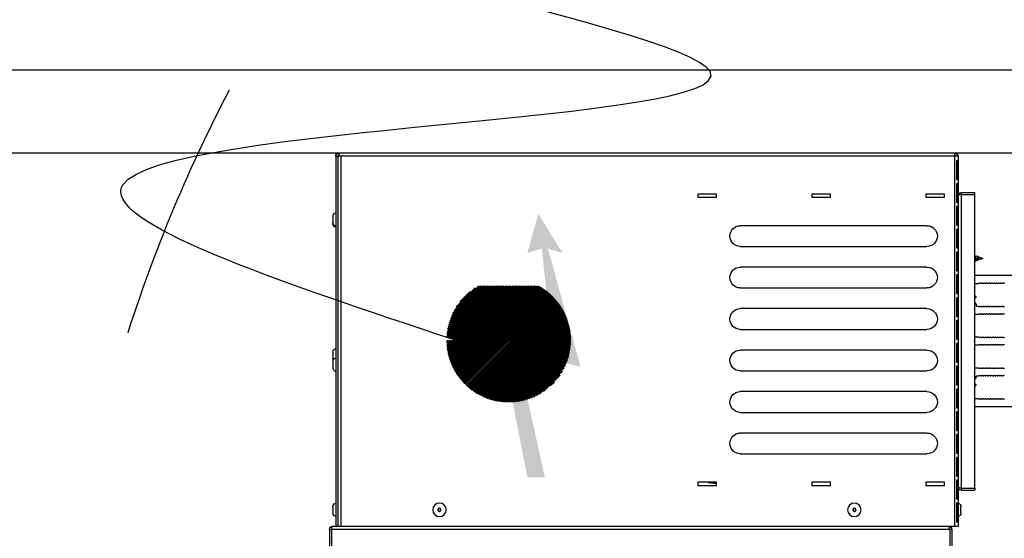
# Model space of a CAD drawing. Header units: millimetres. Extents: x -165365 to -33565, y 7406 to 103342.
# Tile 295 of 352: x -75398 to -74923, y 75806 to 76057. Entities that reach past the tile are written whole.
import ezdxf

# ---------------------------------------------------------------- set-up
doc = ezdxf.new("R2010")
doc.units = ezdxf.units.MM
doc.header["$MEASUREMENT"] = 0
doc.linetypes.add('DASHDOT', pattern=[1, 0.5, -0.25, 0, -0.25])
for name, color, linetype in [('02___PRT_ALL_AXES', 7, 'Continuous'), ('ELEK GNIAZDA', 234, 'Continuous'), ('IPHandle', 7, 'Continuous')]:
    doc.layers.add(name, color=color, linetype=linetype)
doc.styles.add('Arial', font='arial.ttf')

# ---------------------------------------------------------------- blocks, each defined once
blk = doc.blocks.new('AVS_IPMC2_RL_2_t')
at = {"color": 7, "linetype": 'DASHDOT', "ltscale": 10}
blk.add_arc((-1.523, 1.523), 28.963, 273.0137, 356.9863, dxfattribs=at)
blk = doc.blocks.new('A$C67D5D007')
at = {"layer": 'IPHandle', "xscale": 25.4, "yscale": 25.4}
blk.add_blockref('AVS_IPMC2_RL_2_t', (3979.034, 695.96), dxfattribs=at)
blk = doc.blocks.new('VVS075_H_eh_t')
at = {"linetype": 'Continuous', "lineweight": 0}
blk.add_hatch(color=1, dxfattribs=at).paths.add_polyline_path([(87.42, 95.4), (118.07, 103.06), (102.32, 46.01), (109.34, 48.14), (97.66, 29.24), (92.4, 48.14), (99.42, 46.01), (104.12, 92.45), (78.07, 83.2), (92.42, 156.28), (100.8, 156.28)])
at = {"color": 7, "linetype": 'Continuous'}
for p, q in [((-2.96, 181.5), (-2.96, 190)), ((-1.96, 181.5), (-1.96, 190)), ((296.04, 181.5), (296.04, 190)), ((297.04, 181.5), (297.04, 190)), ((-2.96, 181.5), (-1.96, 181.5)), ((296.04, 181.5), (-1.96, 181.5)), ((-1.96, 181.5), (-1.92, 181.32)), ((296.04, 181.5), (296, 181.32)), ((297.04, 181.5), (296.04, 181.5)), ((300.04, 180), (-1.46, 180)), ((0.04, 1.5), (0.04, 180)), ((1.04, 1.5), (1.04, 180)), ((2.54, 1.5), (2.54, 180)), ((298.54, 180), (298.54, 0)), ((299.31, 168.75), (299.31, 177.75)), ((299.31, 177.75), (299.83, 177.75)), ((299.83, 177.75), (299.83, 168.75)), ((300.04, 1.5), (300.04, 180)), ((-1.34, 170.5), (-1.34, 173.5)), ((301.42, 173.5), (301.42, 170.5)), ((299.83, 168.75), (299.31, 168.75)), ((299.31, 157.75), (299.31, 166.75)), ((299.31, 166.75), (299.83, 166.75)), ((299.83, 166.75), (299.83, 157.75)), ((301.54, 161.5), (301.54, 162.5)), ((301.54, 162.5), (308.04, 162.5)), ((301.54, 20), (301.54, 161.5)), ((301.54, 161.5), (308.04, 161.5)), ((308.04, 161.5), (308.04, 162.5)), ((308.04, 161.5), (308.04, 20)), ((174.54, 158.75), (174.54, 160.25)), ((174.54, 160.25), (183.54, 160.25)), ((183.54, 158.75), (174.54, 158.75)), ((183.54, 159.5), (179.58, 159)), ((183.54, 160.25), (183.54, 158.75)), ((229.54, 158.75), (229.54, 160.25)), ((229.54, 160.25), (238.54, 160.25)), ((238.54, 158.75), (229.54, 158.75)), ((238.54, 160.25), (238.54, 158.75)), ((284.54, 158.75), (284.54, 160.25)), ((284.54, 160.25), (293.54, 160.25)), ((293.54, 158.75), (284.54, 158.75)), ((293.54, 160.25), (293.54, 158.75)), ((299.83, 157.75), (299.31, 157.75)), ((299.31, 146.75), (299.31, 155.75)), ((299.31, 155.75), (299.83, 155.75)), ((299.83, 155.75), (299.83, 146.75)), ((195.04, 145), (285.04, 145)), ((299.83, 146.75), (299.31, 146.75)), ((299.31, 135.75), (299.31, 144.75)), ((299.31, 144.75), (299.83, 144.75)), ((299.83, 144.75), (299.83, 135.75)), ((285.04, 135), (195.04, 135)), ((299.83, 135.75), (299.31, 135.75)), ((299.31, 124.75), (299.31, 133.75)), ((299.31, 133.75), (299.83, 133.75)), ((299.83, 133.75), (299.83, 124.75)), ((195.04, 125), (285.04, 125)), ((299.83, 124.75), (299.31, 124.75)), ((299.31, 113.75), (299.31, 122.75)), ((299.31, 122.75), (299.83, 122.75)), ((299.83, 122.75), (299.83, 113.75)), ((346.04, 122.35), (308.04, 122.35)), ((285.04, 115), (195.04, 115)), ((308.04, 118.35), (309.88, 118.35)), ((299.83, 113.75), (299.31, 113.75)), ((299.31, 102.75), (299.31, 111.75)), ((299.31, 111.75), (299.83, 111.75)), ((299.83, 111.75), (299.83, 102.75)), ((308.44, 111.45), (308.04, 111.45)), ((195.04, 105), (285.04, 105)), ((308.76, 108.32), (308.04, 109.04)), ((308.83, 108.15), (308.83, 107.5)), ((310.04, 107.5), (308.83, 107.5)), ((311.19, 107.5), (311.01, 107.5)), ((312.34, 107.5), (312.16, 107.5)), ((313.49, 107.5), (313.31, 107.5)), ((314.64, 107.5), (314.46, 107.5)), ((315.79, 107.5), (315.61, 107.5)), ((316.94, 107.5), (316.76, 107.5)), ((318.09, 107.5), (317.91, 107.5)), ((319.24, 107.5), (319.06, 107.5)), ((320.39, 107.5), (320.21, 107.5)), ((321.54, 107.5), (321.36, 107.5)), ((-1.34, 100.5), (-1.34, 103.5)), ((299.83, 102.75), (299.31, 102.75)), ((299.31, 91.75), (299.31, 100.75)), ((299.31, 100.75), (299.83, 100.75)), ((299.83, 100.75), (299.83, 91.75)), ((308.04, 103.5), (309.88, 103.5)), ((-1.34, 96), (-1.34, 99)), ((285.04, 95), (195.04, 95)), ((299.83, 91.75), (299.31, 91.75)), ((309.88, 92.65), (308.04, 92.65)), ((299.31, 80.75), (299.31, 89.75)), ((299.31, 89.75), (299.83, 89.75)), ((299.83, 89.75), (299.83, 80.75)), ((308.04, 88.65), (309.88, 88.65)), ((195.04, 85), (285.04, 85)), ((299.83, 80.75), (299.31, 80.75)), ((299.31, 69.75), (299.31, 78.75)), ((299.31, 78.75), (299.83, 78.75)), ((299.83, 78.75), (299.83, 69.75)), ((309.88, 77.8), (308.04, 77.8)), ((285.04, 75), (195.04, 75)), ((308.04, 72.16), (308.83, 72.95)), ((308.83, 72.95), (308.83, 73.8)), ((308.83, 73.8), (309.88, 73.8)), ((299.83, 69.75), (299.31, 69.75)), ((299.31, 58.75), (299.31, 67.75)), ((299.31, 67.75), (299.83, 67.75)), ((299.83, 67.75), (299.83, 58.75)), ((308.44, 69.75), (308.04, 69.75)), ((195.04, 65), (285.04, 65)), ((309.88, 62.95), (308.04, 62.95)), ((299.83, 58.75), (299.31, 58.75)), ((308.04, 58.85), (346.04, 58.85)), ((285.04, 55), (195.04, 55)), ((299.31, 47.75), (299.31, 56.75)), ((299.31, 56.75), (299.83, 56.75)), ((299.83, 56.75), (299.83, 47.75)), ((299.83, 47.75), (299.31, 47.75)), ((308.33, 52), (308.04, 52)), ((308.09, 49.41), (308.17, 49.54)), ((308.17, 49.54), (308.21, 49.61)), ((308.17, 49.61), (308.77, 49.61)), ((308.29, 52), (308.29, 52)), ((308.29, 52), (308.29, 52)), ((308.81, 51.88), (308.35, 52.04)), ((308.77, 49.61), (308.78, 49.61)), ((309.59, 49.89), (308.78, 49.61)), ((308.94, 51.72), (308.89, 51.8)), ((309.01, 51.61), (308.94, 51.72)), ((309.49, 51.64), (308.99, 51.64)), ((309.05, 51.54), (309.01, 51.61)), ((309.49, 51.64), (309.51, 51.64)), ((310.37, 51.33), (309.51, 51.64)), ((309.7, 50.12), (310.23, 50.12)), ((311.16, 50.44), (310.27, 50.13)), ((310.97, 51.12), (310.57, 51.12)), ((312.04, 50.75), (311.02, 51.11)), ((311.15, 50.63), (311.64, 50.63)), ((311.21, 50.46), (311.73, 50.64)), ((311.21, 50.46), (311.3, 50.63)), ((312.04, 50.75), (311.77, 50.66)), ((195.04, 45), (285.04, 45)), ((299.31, 36.75), (299.31, 45.75)), ((299.31, 45.75), (299.83, 45.75)), ((299.83, 45.75), (299.83, 36.75)), ((-1.34, 30.5), (-1.34, 34)), ((285.04, 35), (195.04, 35)), ((299.83, 36.75), (299.31, 36.75)), ((299.31, 25.75), (299.31, 34.75)), ((299.31, 34.75), (299.83, 34.75)), ((299.83, 34.75), (299.83, 25.75)), ((299.83, 25.75), (299.31, 25.75)), ((299.31, 14.75), (299.31, 23.75)), ((299.31, 23.75), (299.83, 23.75)), ((299.83, 23.75), (299.83, 14.75)), ((174.54, 19.75), (174.54, 21.25)), ((174.54, 21.25), (183.54, 21.25)), ((183.54, 19.75), (174.54, 19.75)), ((183.54, 21.25), (183.54, 19.75)), ((229.54, 19.75), (229.54, 21.25)), ((229.54, 21.25), (238.54, 21.25)), ((238.54, 19.75), (229.54, 19.75)), ((238.54, 21.25), (238.54, 19.75)), ((284.54, 19.75), (284.54, 21.25)), ((284.54, 21.25), (293.54, 21.25)), ((293.54, 19.75), (284.54, 19.75)), ((293.54, 21.25), (293.54, 19.75)), ((301.54, 20), (301.54, 19)), ((301.54, 20), (308.04, 20)), ((301.54, 19), (308.04, 19)), ((308.04, 20), (308.04, 19)), ((299.83, 14.75), (299.31, 14.75)), ((299.31, 3.75), (299.31, 12.75)), ((299.31, 12.75), (299.83, 12.75)), ((299.83, 12.75), (299.83, 3.75)), ((0.04, 1.5), (1.04, 1.5)), ((300.04, 1.5), (1.04, 1.5)), ((1.54, 0), (1.54, 1.5)), ((298.54, 0), (1.54, 0)), ((299.83, 3.75), (299.31, 3.75))]:
    blk.add_line(p, q, dxfattribs=at)
for points in [[(309.05, 51.54), (309.07, 51.5), (309.1, 51.45), (309.13, 51.39), (309.15, 51.32), (309.18, 51.25), (309.21, 51.17), (309.23, 51.09), (309.26, 51.01)], [(309.26, 51.01), (309.31, 50.84), (309.34, 50.76), (309.37, 50.68), (309.39, 50.6), (309.42, 50.53), (309.44, 50.46), (309.47, 50.4), (309.5, 50.34), (309.52, 50.28), (309.55, 50.24), (309.58, 50.2), (309.6, 50.17), (309.63, 50.15), (309.66, 50.13), (309.68, 50.12), (309.7, 50.12)], [(309.69, 49.99), (309.74, 50.07), (309.78, 50.12)], [(310.72, 50.93), (310.7, 50.95), (310.66, 51.01), (310.61, 51.06), (310.57, 51.12)]]:
    blk.add_lwpolyline(points, dxfattribs=at)
for centre, radius in [((50.04, 172), 3.25), ((50.04, 172), 0.8), ((50.04, 172), 0.7), ((250.04, 172), 3.25), ((250.04, 172), 0.8), ((250.04, 172), 0.7)]:
    blk.add_circle(centre, radius, dxfattribs=at)
for centre, radius, start, end in [((-1.46, 181.5), 1.5, 180, 270), ((295.54, 181.5), 1.5, 270, 0), ((0.46, 173.5), 1.8, 103.5362, 180), ((299.62, 173.5), 1.8, 0, 76.4638), ((0.46, 170.5), 1.8, 180, 256.4638), ((299.62, 170.5), 1.8, 283.5362, 0), ((301.54, 161), 1.5, 90, 180), ((195.04, 140), 5, 90, 270), ((285.04, 140), 5, 270, 90), ((195.04, 120), 5, 90, 270), ((285.04, 120), 5, 270, 90), ((310.44, 118.35), 0.4, 19.4712, 160.5288), ((311.59, 118.35), 0.4, 19.4712, 160.5288), ((312.74, 118.35), 0.4, 19.4712, 160.5288), ((313.89, 118.35), 0.4, 19.4712, 160.5288), ((315.04, 118.35), 0.4, 19.4712, 160.5288), ((316.19, 118.35), 0.4, 19.4712, 160.5288), ((317.34, 118.35), 0.4, 19.4712, 160.5288), ((318.49, 118.35), 0.4, 19.4712, 160.5288), ((319.64, 118.35), 0.4, 19.4712, 160.5288), ((320.79, 118.35), 0.4, 19.4712, 160.5288), ((321.94, 118.35), 0.4, 19.4712, 160.5288), ((309.88, 118.55), 0.2, 270, 340.5288), ((311.01, 118.55), 0.2, 199.4712, 275.3215), ((311.03, 118.55), 0.2, 270, 340.5288), ((312.16, 118.55), 0.2, 199.4712, 275.3215), ((312.18, 118.55), 0.2, 270, 340.5288), ((313.31, 118.55), 0.2, 199.4712, 275.3215), ((313.33, 118.55), 0.2, 270, 340.5288), ((314.46, 118.55), 0.2, 199.4712, 275.3215), ((314.48, 118.55), 0.2, 270, 340.5288), ((315.61, 118.55), 0.2, 199.4712, 275.3215), ((315.63, 118.55), 0.2, 270, 340.5288), ((316.76, 118.55), 0.2, 199.4712, 275.3215), ((316.78, 118.55), 0.2, 270, 340.5288), ((317.91, 118.55), 0.2, 199.4712, 275.3215), ((317.93, 118.55), 0.2, 270, 340.5288), ((319.06, 118.55), 0.2, 199.4712, 275.3215), ((319.08, 118.55), 0.2, 270, 340.5288), ((320.21, 118.55), 0.2, 199.4712, 275.3215), ((320.23, 118.55), 0.2, 270, 340.5288), ((321.36, 118.55), 0.2, 199.4712, 275.3215), ((321.38, 118.55), 0.2, 270, 340.5288), ((306.04, 110.35), 3, 29.4004, 48.0851), ((308.44, 111.7), 0.25, 270, 29.4004), ((0.46, 103.5), 1.8, 103.5362, 180), ((195.04, 100), 5, 90, 270), ((285.04, 100), 5, 270, 90), ((308.58, 108.15), 0.25, 0, 45), ((310.44, 107.5), 0.4, 180, 340.5288), ((311.01, 107.3), 0.2, 90, 160.5288), ((311.59, 107.5), 0.4, 180, 340.5288), ((312.16, 107.3), 0.2, 90, 160.5288), ((312.74, 107.5), 0.4, 180, 340.5288), ((313.31, 107.3), 0.2, 90, 160.5288), ((313.89, 107.5), 0.4, 180, 340.5288), ((314.46, 107.3), 0.2, 90, 160.5288), ((315.04, 107.5), 0.4, 180, 340.5288), ((315.61, 107.3), 0.2, 90, 160.5288), ((316.19, 107.5), 0.4, 180, 340.5288), ((316.76, 107.3), 0.2, 90, 160.5288), ((317.34, 107.5), 0.4, 180, 340.5288), ((317.91, 107.3), 0.2, 90, 160.5288), ((318.49, 107.5), 0.4, 180, 340.5288), ((319.06, 107.3), 0.2, 90, 160.5288), ((319.64, 107.5), 0.4, 180, 340.5288), ((320.21, 107.3), 0.2, 90, 160.5288), ((320.79, 107.5), 0.4, 180, 340.5288), ((321.36, 107.3), 0.2, 90, 160.5288), ((321.94, 107.5), 0.4, 180, 340.5288), ((0.46, 100.5), 1.8, 180, 256.4638), ((0.46, 99), 1.8, 155.3554, 180), ((309.88, 103.7), 0.2, 270, 340.5288), ((310.44, 103.5), 0.4, 19.4712, 160.5288), ((311.01, 103.7), 0.2, 199.4712, 275.3215), ((311.03, 103.7), 0.2, 270, 340.5288), ((311.59, 103.5), 0.4, 19.4712, 160.5288), ((312.16, 103.7), 0.2, 199.4712, 275.3215), ((312.18, 103.7), 0.2, 270, 340.5288), ((312.74, 103.5), 0.4, 19.4712, 160.5288), ((313.31, 103.7), 0.2, 199.4712, 275.3215), ((313.33, 103.7), 0.2, 270, 340.5288), ((313.89, 103.5), 0.4, 19.4712, 160.5288), ((314.46, 103.7), 0.2, 199.4712, 275.3215), ((314.48, 103.7), 0.2, 270, 340.5288), ((315.04, 103.5), 0.4, 19.4712, 160.5288), ((315.61, 103.7), 0.2, 199.4712, 275.3215), ((315.63, 103.7), 0.2, 270, 340.5288), ((316.19, 103.5), 0.4, 19.4712, 160.5288), ((316.76, 103.7), 0.2, 199.4712, 275.3215), ((316.78, 103.7), 0.2, 270, 340.5288), ((317.34, 103.5), 0.4, 19.4712, 160.5288), ((317.91, 103.7), 0.2, 199.4712, 275.3215), ((317.93, 103.7), 0.2, 270, 340.5288), ((318.49, 103.5), 0.4, 19.4712, 160.5288), ((319.06, 103.7), 0.2, 199.4712, 275.3215), ((319.08, 103.7), 0.2, 270, 340.5288), ((319.64, 103.5), 0.4, 19.4712, 160.5288), ((320.21, 103.7), 0.2, 199.4712, 275.3215), ((320.23, 103.7), 0.2, 270, 340.5288), ((320.79, 103.5), 0.4, 19.4712, 160.5288), ((321.36, 103.7), 0.2, 199.4712, 275.3215), ((321.38, 103.7), 0.2, 270, 340.5288), ((321.94, 103.5), 0.4, 19.4712, 160.5288), ((0.46, 96), 1.8, 180, 256.4638), ((309.88, 92.45), 0.2, 19.4712, 90), ((310.44, 92.65), 0.4, 199.4712, 340.5288), ((311.01, 92.45), 0.2, 84.6785, 160.5288), ((311.03, 92.45), 0.2, 19.4712, 90), ((311.59, 92.65), 0.4, 199.4712, 340.5288), ((312.16, 92.45), 0.2, 84.6785, 160.5288), ((312.18, 92.45), 0.2, 19.4712, 90), ((312.74, 92.65), 0.4, 199.4712, 340.5288), ((313.31, 92.45), 0.2, 84.6785, 160.5288), ((313.33, 92.45), 0.2, 19.4712, 90), ((313.89, 92.65), 0.4, 199.4712, 340.5288), ((314.46, 92.45), 0.2, 84.6785, 160.5288), ((314.48, 92.45), 0.2, 19.4712, 90), ((315.04, 92.65), 0.4, 199.4712, 340.5288), ((315.61, 92.45), 0.2, 84.6785, 160.5288), ((315.63, 92.45), 0.2, 19.4712, 90), ((316.19, 92.65), 0.4, 199.4712, 340.5288), ((316.76, 92.45), 0.2, 84.6785, 160.5288), ((316.78, 92.45), 0.2, 19.4712, 90), ((317.34, 92.65), 0.4, 199.4712, 340.5288), ((317.91, 92.45), 0.2, 84.6785, 160.5288), ((317.93, 92.45), 0.2, 19.4712, 90), ((318.49, 92.65), 0.4, 199.4712, 340.5288), ((319.06, 92.45), 0.2, 84.6785, 160.5288), ((319.08, 92.45), 0.2, 19.4712, 90), ((319.64, 92.65), 0.4, 199.4712, 340.5288), ((320.21, 92.45), 0.2, 84.6785, 160.5288), ((320.23, 92.45), 0.2, 19.4712, 90), ((320.79, 92.65), 0.4, 199.4712, 340.5288), ((321.36, 92.45), 0.2, 84.6785, 160.5288), ((321.38, 92.45), 0.2, 19.4712, 90), ((321.94, 92.65), 0.4, 199.4712, 340.5288), ((309.88, 88.85), 0.2, 270, 340.5288), ((310.44, 88.65), 0.4, 19.4712, 160.5288), ((311.01, 88.85), 0.2, 199.4712, 275.3215), ((311.03, 88.85), 0.2, 270, 340.5288), ((311.59, 88.65), 0.4, 19.4712, 160.5288), ((312.16, 88.85), 0.2, 199.4712, 275.3215), ((312.18, 88.85), 0.2, 270, 340.5288), ((312.74, 88.65), 0.4, 19.4712, 160.5288), ((313.31, 88.85), 0.2, 199.4712, 275.3215), ((313.33, 88.85), 0.2, 270, 340.5288), ((313.89, 88.65), 0.4, 19.4712, 160.5288), ((314.46, 88.85), 0.2, 199.4712, 275.3215), ((314.48, 88.85), 0.2, 270, 340.5288), ((315.04, 88.65), 0.4, 19.4712, 160.5288), ((315.61, 88.85), 0.2, 199.4712, 275.3215), ((315.63, 88.85), 0.2, 270, 340.5288), ((316.19, 88.65), 0.4, 19.4712, 160.5288), ((316.76, 88.85), 0.2, 199.4712, 275.3215), ((316.78, 88.85), 0.2, 270, 340.5288), ((317.34, 88.65), 0.4, 19.4712, 160.5288), ((317.91, 88.85), 0.2, 199.4712, 275.3215), ((317.93, 88.85), 0.2, 270, 340.5288), ((318.49, 88.65), 0.4, 19.4712, 160.5288), ((319.06, 88.85), 0.2, 199.4712, 275.3215), ((319.08, 88.85), 0.2, 270, 340.5288), ((319.64, 88.65), 0.4, 19.4712, 160.5288), ((320.21, 88.85), 0.2, 199.4712, 275.3215), ((320.23, 88.85), 0.2, 270, 340.5288), ((320.79, 88.65), 0.4, 19.4712, 160.5288), ((321.36, 88.85), 0.2, 199.4712, 275.3215), ((321.38, 88.85), 0.2, 270, 340.5288), ((321.94, 88.65), 0.4, 19.4712, 160.5288), ((195.04, 80), 5, 90, 270), ((285.04, 80), 5, 270, 90), ((309.88, 77.6), 0.2, 19.4712, 90), ((310.44, 77.8), 0.4, 199.4712, 340.5288), ((311.01, 77.6), 0.2, 84.6785, 160.5288), ((311.03, 77.6), 0.2, 19.4712, 90), ((311.59, 77.8), 0.4, 199.4712, 340.5288), ((312.16, 77.6), 0.2, 84.6785, 160.5288), ((312.18, 77.6), 0.2, 19.4712, 90), ((312.74, 77.8), 0.4, 199.4712, 340.5288), ((313.31, 77.6), 0.2, 84.6785, 160.5288), ((313.33, 77.6), 0.2, 19.4712, 90), ((313.89, 77.8), 0.4, 199.4712, 340.5288), ((314.46, 77.6), 0.2, 84.6785, 160.5288), ((314.48, 77.6), 0.2, 19.4712, 90), ((315.04, 77.8), 0.4, 199.4712, 340.5288), ((315.61, 77.6), 0.2, 84.6785, 160.5288), ((315.63, 77.6), 0.2, 19.4712, 90), ((316.19, 77.8), 0.4, 199.4712, 340.5288), ((316.76, 77.6), 0.2, 84.6785, 160.5288), ((316.78, 77.6), 0.2, 19.4712, 90), ((317.34, 77.8), 0.4, 199.4712, 340.5288), ((317.91, 77.6), 0.2, 84.6785, 160.5288), ((317.93, 77.6), 0.2, 19.4712, 90), ((318.49, 77.8), 0.4, 199.4712, 340.5288), ((319.06, 77.6), 0.2, 84.6785, 160.5288), ((319.08, 77.6), 0.2, 19.4712, 90), ((319.64, 77.8), 0.4, 199.4712, 340.5288), ((320.21, 77.6), 0.2, 84.6785, 160.5288), ((320.23, 77.6), 0.2, 19.4712, 90), ((320.79, 77.8), 0.4, 199.4712, 340.5288), ((321.36, 77.6), 0.2, 84.6785, 160.5288), ((321.38, 77.6), 0.2, 19.4712, 90), ((321.94, 77.8), 0.4, 199.4712, 340.5288), ((309.88, 74), 0.2, 270, 340.5288), ((310.44, 73.8), 0.4, 19.4712, 160.5288), ((311.01, 74), 0.2, 199.4712, 275.3215), ((311.03, 74), 0.2, 270, 340.5288), ((311.59, 73.8), 0.4, 19.4712, 160.5288), ((312.16, 74), 0.2, 199.4712, 275.3215), ((312.18, 74), 0.2, 270, 340.5288), ((312.74, 73.8), 0.4, 19.4712, 160.5288), ((313.31, 74), 0.2, 199.4712, 275.3215), ((313.33, 74), 0.2, 270, 340.5288), ((313.89, 73.8), 0.4, 19.4712, 160.5288), ((314.46, 74), 0.2, 199.4712, 275.3215), ((314.48, 74), 0.2, 270, 340.5288), ((315.04, 73.8), 0.4, 19.4712, 160.5288), ((315.61, 74), 0.2, 199.4712, 275.3215), ((315.63, 74), 0.2, 270, 340.5288), ((316.19, 73.8), 0.4, 19.4712, 160.5288), ((316.76, 74), 0.2, 199.4712, 275.3215), ((316.78, 74), 0.2, 270, 340.5288), ((317.34, 73.8), 0.4, 19.4712, 160.5288), ((317.91, 74), 0.2, 199.4712, 275.3215), ((317.93, 74), 0.2, 270, 340.5288), ((318.49, 73.8), 0.4, 19.4712, 160.5288), ((319.06, 74), 0.2, 199.4712, 275.3215), ((319.08, 74), 0.2, 270, 340.5288), ((319.64, 73.8), 0.4, 19.4712, 160.5288), ((320.21, 74), 0.2, 199.4712, 275.3215), ((320.23, 74), 0.2, 270, 340.5288), ((320.79, 73.8), 0.4, 19.4712, 160.5288), ((321.36, 74), 0.2, 199.4712, 275.3215), ((321.38, 74), 0.2, 270, 340.5288), ((321.94, 73.8), 0.4, 19.4712, 160.5288), ((306.04, 70.85), 3, 311.9149, 330.5996), ((308.44, 69.5), 0.25, 330.5996, 90), ((195.04, 60), 5, 90, 270), ((285.04, 60), 5, 270, 90), ((309.88, 62.75), 0.2, 19.4712, 90), ((310.44, 62.95), 0.4, 199.4712, 340.5288), ((311.01, 62.75), 0.2, 84.6785, 160.5288), ((311.03, 62.75), 0.2, 19.4712, 90), ((311.59, 62.95), 0.4, 199.4712, 340.5288), ((312.16, 62.75), 0.2, 84.6785, 160.5288), ((312.18, 62.75), 0.2, 19.4712, 90), ((312.74, 62.95), 0.4, 199.4712, 340.5288), ((313.31, 62.75), 0.2, 84.6785, 160.5288), ((313.33, 62.75), 0.2, 19.4712, 90), ((313.89, 62.95), 0.4, 199.4712, 340.5288), ((314.46, 62.75), 0.2, 84.6785, 160.5288), ((314.48, 62.75), 0.2, 19.4712, 90), ((315.04, 62.95), 0.4, 199.4712, 340.5288), ((315.61, 62.75), 0.2, 84.6785, 160.5288), ((315.63, 62.75), 0.2, 19.4712, 90), ((316.19, 62.95), 0.4, 199.4712, 340.5288), ((316.76, 62.75), 0.2, 84.6785, 160.5288), ((316.78, 62.75), 0.2, 19.4712, 90), ((317.34, 62.95), 0.4, 199.4712, 340.5288), ((317.91, 62.75), 0.2, 84.6785, 160.5288), ((317.93, 62.75), 0.2, 19.4712, 90), ((318.49, 62.95), 0.4, 199.4712, 340.5288), ((319.06, 62.75), 0.2, 84.6785, 160.5288), ((319.08, 62.75), 0.2, 19.4712, 90), ((319.64, 62.95), 0.4, 199.4712, 340.5288), ((320.21, 62.75), 0.2, 84.6785, 160.5288), ((320.23, 62.75), 0.2, 19.4712, 90), ((320.79, 62.95), 0.4, 199.4712, 340.5288), ((321.36, 62.75), 0.2, 84.6785, 160.5288), ((321.38, 62.75), 0.2, 19.4712, 90), ((321.94, 62.95), 0.4, 199.4712, 340.5288), ((195.04, 40), 5, 90, 270), ((285.04, 40), 5, 270, 90), ((0.46, 34), 1.8, 103.5362, 180), ((0.46, 33.5), 1.8, 103.5362, 180), ((0.46, 30.5), 1.8, 180, 256.4638), ((301.54, 20.5), 1.5, 180, 270), ((1.54, 1.5), 1.5, 180, 270), ((1.54, 1.5), 0.5, 180, 254.5025), ((298.54, 1.5), 1.5, 270, 0), ((298.54, 1.5), 0.5, 270, 344.5025)]:
    blk.add_arc(centre, radius, start, end, dxfattribs=at)
for points, knots in [([(-1.92, 181.32), (-1.9, 181.24), (-1.84, 180.94), (-1.77, 180.65), (-1.71, 180.44)], [0, 0, 0, 0, 0.27563, 1, 1, 1, 1]), ([(-1.71, 180.44), (-1.68, 180.33), (-1.63, 180.18), (-1.52, 180), (-1.46, 180)], [0, 0, 0, 0, 0.672951, 1, 1, 1, 1]), ([(295.79, 180.44), (295.76, 180.33), (295.71, 180.18), (295.6, 180), (295.54, 180)], [0, 0, 0, 0, 0.672951, 1, 1, 1, 1]), ([(296, 181.32), (295.99, 181.24), (295.92, 180.94), (295.85, 180.65), (295.79, 180.44)], [0, 0, 0, 0, 0.27563, 1, 1, 1, 1]), ([(300.87, 161.45), (300.76, 161.43), (300.55, 161.38), (300.26, 161.28), (300.04, 161.12), (300.04, 161)], [0, 0, 0, 0, 0.349322, 0.636373, 1, 1, 1, 1]), ([(301.54, 161.5), (301.48, 161.5), (301.26, 161.49), (301.03, 161.47), (300.87, 161.45)], [0, 0, 0, 0, 0.261759, 1, 1, 1, 1]), ([(308.04, 49.76), (308.05, 49.73), (308.07, 49.7), (308.1, 49.65), (308.12, 49.63), (308.13, 49.62), (308.15, 49.61), (308.16, 49.61), (308.17, 49.61)], [0, 0, 0, 0, 0.350821, 0.627383, 0.73947, 0.836355, 0.921446, 1, 1, 1, 1]), ([(308.09, 49.41), (308.09, 49.4), (308.07, 49.38), (308.05, 49.36), (308.04, 49.35)], [0, 0, 0, 0, 0.563823, 1, 1, 1, 1]), ([(308.29, 52), (308.29, 52), (308.29, 52.01), (308.3, 52.01), (308.3, 52.02)], [0, 0, 0, 0, 0.263909, 1, 1, 1, 1]), ([(308.3, 52.02), (308.3, 52.02), (308.31, 52.03), (308.32, 52.04), (308.34, 52.04), (308.35, 52.04), (308.35, 52.04)], [0, 0, 0, 0, 0.307638, 0.561637, 0.782237, 1, 1, 1, 1]), ([(308.33, 52), (308.33, 52), (308.35, 52), (308.37, 51.98), (308.39, 51.96), (308.41, 51.93), (308.43, 51.88), (308.46, 51.82), (308.48, 51.76), (308.49, 51.72)], [0, 0, 0, 0, 0.062954, 0.136417, 0.227038, 0.338099, 0.470952, 0.62593, 1, 1, 1, 1]), ([(308.35, 52.04), (308.36, 52.04), (308.37, 52.03), (308.39, 52.01), (308.41, 51.98), (308.43, 51.93), (308.46, 51.84), (308.48, 51.76), (308.49, 51.72)], [0, 0, 0, 0, 0.056251, 0.128761, 0.22111, 0.334657, 0.626115, 1, 1, 1, 1]), ([(308.49, 51.72), (308.5, 51.63), (308.51, 51.43), (308.53, 51.11), (308.55, 50.82), (308.57, 50.58), (308.59, 50.41), (308.61, 50.24), (308.63, 50.09), (308.65, 49.95), (308.67, 49.85), (308.68, 49.78), (308.69, 49.74), (308.7, 49.7), (308.72, 49.67), (308.73, 49.64), (308.74, 49.62), (308.76, 49.61), (308.77, 49.61), (308.77, 49.61)], [0, 0, 0, 0, 0.12553, 0.278598, 0.445681, 0.529822, 0.611811, 0.68976, 0.761864, 0.826451, 0.88204, 0.906073, 0.927426, 0.946017, 0.961793, 0.974779, 0.985125, 0.993228, 1, 1, 1, 1]), ([(308.89, 51.8), (308.88, 51.82), (308.86, 51.85), (308.83, 51.87), (308.81, 51.88)], [0, 0, 0, 0, 0.582319, 1, 1, 1, 1]), ([(309.59, 49.89), (309.59, 49.89), (309.57, 49.89), (309.54, 49.89), (309.52, 49.91), (309.49, 49.93), (309.47, 49.96), (309.44, 50.01), (309.4, 50.1), (309.35, 50.22), (309.31, 50.36), (309.26, 50.52), (309.22, 50.68), (309.18, 50.86), (309.12, 51.08), (309.07, 51.3), (309.01, 51.49), (308.97, 51.62), (308.93, 51.72), (308.9, 51.78), (308.89, 51.8)], [0, 0, 0, 0, 0.012065, 0.024033, 0.037249, 0.052677, 0.070851, 0.091994, 0.143212, 0.205543, 0.277255, 0.356155, 0.439808, 0.525691, 0.611289, 0.772142, 0.843171, 0.9056, 0.958141, 1, 1, 1, 1]), ([(309.51, 51.64), (309.53, 51.63), (309.55, 51.61), (309.57, 51.59), (309.6, 51.55), (309.64, 51.48), (309.68, 51.39), (309.72, 51.28), (309.76, 51.16), (309.8, 51.03), (309.85, 50.89), (309.89, 50.74), (309.94, 50.61), (309.98, 50.48), (310.03, 50.36), (310.08, 50.26), (310.12, 50.2), (310.15, 50.16), (310.18, 50.14), (310.21, 50.13), (310.23, 50.12), (310.23, 50.12)], [0, 0, 0, 0, 0.027416, 0.044567, 0.064355, 0.112162, 0.170775, 0.239189, 0.315811, 0.398587, 0.485093, 0.572625, 0.658313, 0.739242, 0.812612, 0.875993, 0.927716, 0.949133, 0.967855, 0.98448, 1, 1, 1, 1]), ([(309.69, 49.99), (309.68, 49.98), (309.67, 49.96), (309.64, 49.92), (309.61, 49.9), (309.59, 49.89)], [0, 0, 0, 0, 0.312879, 0.58132, 1, 1, 1, 1]), ([(310.23, 50.12), (310.24, 50.12), (310.25, 50.12), (310.26, 50.13), (310.27, 50.13)], [0, 0, 0, 0, 0.244611, 1, 1, 1, 1]), ([(310.52, 51.2), (310.51, 51.22), (310.48, 51.25), (310.44, 51.3), (310.4, 51.32), (310.37, 51.33)], [0, 0, 0, 0, 0.308915, 0.577273, 1, 1, 1, 1]), ([(311.16, 50.44), (311.14, 50.43), (311.11, 50.43), (311.06, 50.43), (311.01, 50.45), (310.97, 50.47), (310.93, 50.51), (310.87, 50.58), (310.8, 50.68), (310.73, 50.82), (310.66, 50.95), (310.59, 51.08), (310.54, 51.16), (310.52, 51.2)], [0, 0, 0, 0, 0.046701, 0.091005, 0.136251, 0.185336, 0.239856, 0.30023, 0.43627, 0.585151, 0.735658, 0.876898, 1, 1, 1, 1]), ([(310.72, 50.93), (310.75, 50.9), (310.82, 50.82), (310.9, 50.74), (310.97, 50.69), (311.03, 50.65), (311.09, 50.63), (311.13, 50.63), (311.15, 50.63)], [0, 0, 0, 0, 0.266673, 0.532128, 0.657112, 0.7753, 0.888278, 1, 1, 1, 1]), ([(310.97, 51.12), (310.97, 51.12), (310.99, 51.12), (311.01, 51.11), (311.02, 51.11)], [0, 0, 0, 0, 0.242876, 1, 1, 1, 1]), ([(311.02, 51.11), (311.04, 51.1), (311.09, 51.07), (311.16, 51.01), (311.23, 50.94), (311.3, 50.85), (311.38, 50.77), (311.46, 50.7), (311.53, 50.65), (311.6, 50.63), (311.63, 50.63), (311.64, 50.63)], [0, 0, 0, 0, 0.091882, 0.20317, 0.332676, 0.474144, 0.618295, 0.755646, 0.881094, 0.940656, 1, 1, 1, 1]), ([(311.21, 50.46), (311.2, 50.46), (311.19, 50.45), (311.17, 50.44), (311.16, 50.44)], [0, 0, 0, 0, 0.261722, 1, 1, 1, 1]), ([(311.64, 50.63), (311.65, 50.63), (311.68, 50.63), (311.71, 50.64), (311.73, 50.64)], [0, 0, 0, 0, 0.243161, 1, 1, 1, 1]), ([(311.73, 50.64), (311.73, 50.64), (311.75, 50.65), (311.76, 50.65), (311.77, 50.66)], [0, 0, 0, 0, 0.245721, 1, 1, 1, 1]), ([(300.87, 20.05), (300.76, 20.07), (300.55, 20.12), (300.26, 20.22), (300.04, 20.38), (300.04, 20.5)], [0, 0, 0, 0, 0.349322, 0.636373, 1, 1, 1, 1]), ([(301.54, 20), (301.48, 20), (301.26, 20.01), (301.03, 20.03), (300.87, 20.05)], [0, 0, 0, 0, 0.261759, 1, 1, 1, 1])]:
    blk.add_open_spline(points, degree=3, knots=knots, dxfattribs=at)
at = {"layer": '02___PRT_ALL_AXES', "color": 7, "linetype": 'Continuous'}
for p, q in [((182.24, 158.75), (182.24, 159.33)), ((183.54, 159.25), (182.24, 159.25))]:
    blk.add_line(p, q, dxfattribs=at)
blk = doc.blocks.new('A$C67D5CFCC')
for p, q in [((3577, 735.96), (5797, 735.96)), ((3577, 695.96), (5801, 695.96))]:
    blk.add_line(p, q)
at = {"extrusion": (1.22461e-16, 0, -1)}
blk.add_blockref('VVS075_H_eh_t', (-4707, 735.96), dxfattribs=at)
at = {"layer": 'IPHandle', "xscale": 25.4, "yscale": 25.4}
blk.add_blockref('AVS_IPMC2_RL_2_t', (4345.034, 695.96), dxfattribs=at)
blk = doc.blocks.new('wypust 5-przewodowy')
at = {"layer": 'ELEK GNIAZDA'}
h = blk.add_hatch(dxfattribs=at)
h.set_pattern_fill('ANSI31', color=256, scale=0.40095, angle=360, style=0)
h.set_pattern_definition([(45, (50826.497237, 127255.50113), (-0.03543930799, 0.03543930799), [])])
edge = h.paths.add_edge_path()
edge.add_line((3.997, 2.63), (1.136, 2.63))
edge.add_arc((2.566, 0), 2.994, 118.546, 177.3028)
edge.add_spline(control_points=[(-0.424, 0.141), (-0.283, 0.094), (-0.141, 0.047), (0, 0)], knot_values=[0, 0, 0, 0, 0.181487, 0.181487, 0.181487, 0.181487], weights=[1, 1, 1, 1], degree=3, periodic=0)
edge.add_line((0, 0), (-0.427, 0))
edge.add_arc((2.566, 0), 2.994, 180, 0)
edge.add_arc((2.566, 0), 2.994, 0, 61.454)
blk.add_line((-4.778, 27.627), (9.472, 35.598), dxfattribs=at)
blk.add_spline([(0, 0), (-16.027, 7.498), (12.276, 12.951), (-12.276, 22.154), (8.866, 27.607), (-6.82, 34.083), (0, 38.854), (1.364, 38.854), (1.364, 38.172)], degree=3, dxfattribs=at)
at = {"layer": 'ELEK GNIAZDA', "style": 'Arial', "width": 0.85}
blk.add_text('5', height=12, dxfattribs=at).set_placement((11.279, 27.07, 5562.842))

msp = doc.modelspace()

# ---------------------------------------------------------------- block references
at = {"rotation": 180}
for name, p in [('A$C67D5CFCC', (-70538.76681, 76728.15053)), ('A$C67D5D007', (-70704.76681, 76416.15053))]:
    msp.add_blockref(name, p, dxfattribs=at)
at = {"layer": 'ELEK GNIAZDA', "xscale": 10, "yscale": 10, "zscale": 10}
msp.add_blockref('wypust 5-przewodowy', (-75188.0239, 75901.96609), dxfattribs=at)

doc.saveas('drawing.dxf')
